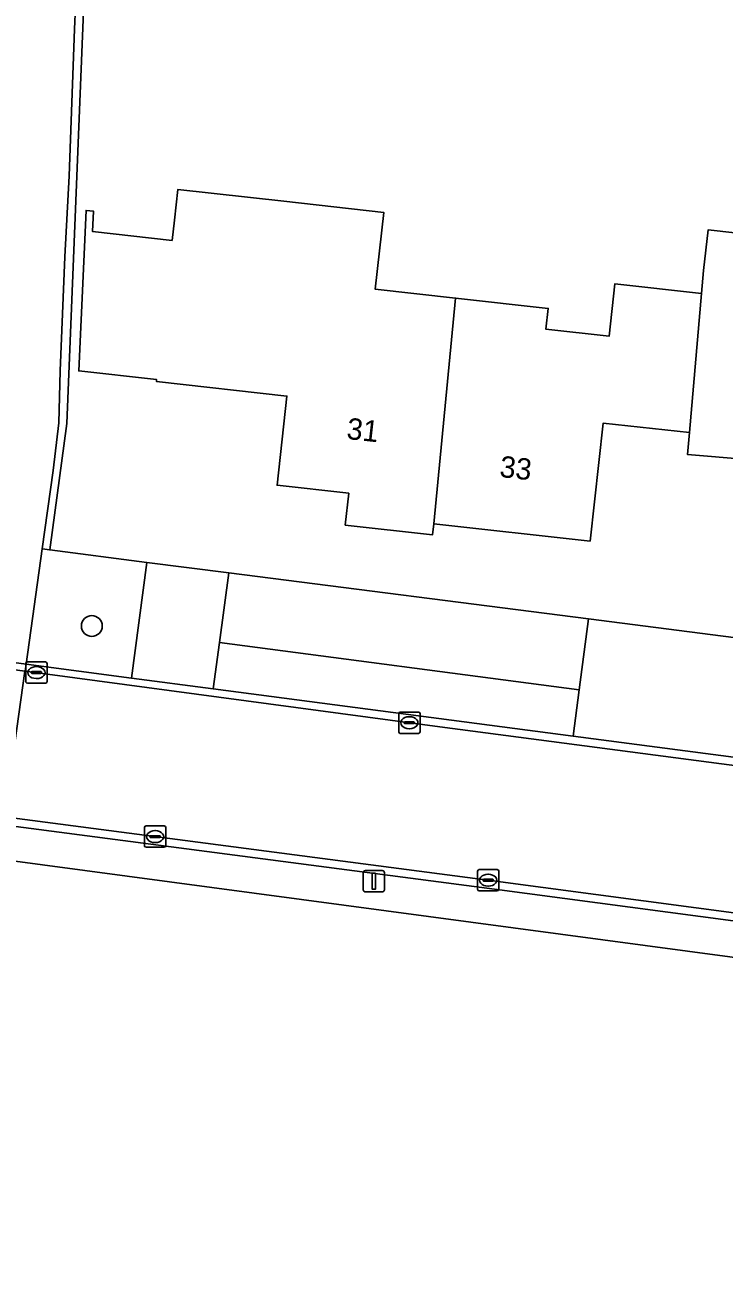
# Model space of a CAD drawing. Extents: x 162156 to 163172, y 378995 to 380779.
# Drawn here: x 162522.1 to 162554.9, y 380372 to 380430.3 of the extents above; entities that cross this region are included whole.
import ezdxf

# ---------------------------------------------------------------- set-up
doc = ezdxf.new("R2010")
doc.units = 0
for name, color, linetype in [('IMGEO_Berm_groen', 7, 'Continuous'), ('IMGEO_Boom', 7, 'Continuous'), ('IMGEO_Erf', 7, 'Continuous'), ('IMGEO_Grasland_overig', 7, 'Continuous'), ('IMGEO_Groenvoorziening', 7, 'Continuous'), ('IMGEO_Kolk', 7, 'Continuous'), ('IMGEO_Lichtmast', 7, 'Continuous'), ('IMGEO_Loofbos', 7, 'Continuous'), ('IMGEO_Pand', 7, 'Continuous'), ('IMGEO_Pand_nummerreeks', 7, 'Continuous'), ('IMGEO_Rijbaan_lokaal_gesloten', 7, 'Continuous'), ('IMGEO_Rijbaan_lokaal_open', 7, 'Continuous'), ('IMGEO_Voetpad_open', 7, 'Continuous')]:
    doc.layers.add(name, color=color, linetype=linetype)

msp = doc.modelspace()

# ---------------------------------------------------------------- linework, layer by layer
at = {"layer": 'IMGEO_Berm_groen'}
msp.add_lwpolyline([(162531.215, 380401.36), (162530.926, 380399.196), (162547.782, 380396.983), (162548.066, 380399.15)], close=True, dxfattribs=at)
at = {"layer": 'IMGEO_Boom'}
msp.add_circle((162525.24, 380402.141), 0.489, dxfattribs=at)
at = {"layer": 'IMGEO_Erf'}
for points in [[(162526.069, 380461.094), (162524.071, 380411.634), (162523.269, 380405.705), (162527.81, 380405.123), (162531.651, 380404.63), (162548.501, 380402.47), (162556.387, 380401.459)], [(162555.936, 380409.935), (162553.143, 380410.179), (162553.232, 380411.199), (162549.194, 380411.648), (162548.579, 380406.119), (162541.268, 380406.932), (162541.205, 380406.413), (162537.111, 380406.868), (162537.276, 380408.359), (162533.917, 380408.733), (162534.382, 380412.916), (162528.266, 380413.597), (162528.276, 380413.686), (162524.628, 380414.093), (162524.974, 380421.615), (162525.312, 380421.577), (162525.275, 380420.62), (162529.002, 380420.206), (162529.107, 380421.154), (162529.267, 380422.591), (162534.237, 380422.038), (162538.914, 380421.518), (162538.514, 380417.92), (162542.277, 380417.501), (162546.622, 380417.018), (162546.513, 380416.044), (162549.473, 380415.715), (162549.747, 380418.177), (162553.804, 380417.725), (162553.897, 380418.789), (162554.109, 380420.701), (162558.682, 380420.192)]]:
    msp.add_lwpolyline(points, dxfattribs=at)
at = {"layer": 'IMGEO_Grasland_overig'}
msp.add_lwpolyline([(162548.066, 380399.15), (162548.501, 380402.47), (162531.651, 380404.63), (162531.215, 380401.36)], close=True, dxfattribs=at)
at = {"layer": 'IMGEO_Groenvoorziening'}
msp.add_lwpolyline([(162527.098, 380399.699), (162527.81, 380405.123), (162523.269, 380405.705), (162522.92, 380405.75), (162522.161, 380400.351)], close=True, dxfattribs=at)
at = {"layer": 'IMGEO_Kolk'}
for p, q in [((162522.146, 380399.533), (162522.146, 380400.385)), ((162522.221, 380400.459), (162523.073, 380400.459)), ((162522.634, 380400.239), (162522.659, 380400.239)), ((162523.147, 380400.385), (162523.147, 380399.533)), ((162522.405, 380399.953), (162522.405, 380399.965)), ((162522.843, 380399.916), (162522.445, 380399.916)), ((162522.448, 380400.002), (162522.846, 380400.002)), ((162522.657, 380399.679), (162522.632, 380399.679)), ((162522.889, 380399.965), (162522.889, 380399.953)), ((162523.073, 380399.459), (162522.221, 380399.459)), ((162539.615, 380397.182), (162539.615, 380398.034)), ((162539.69, 380398.108), (162540.542, 380398.108)), ((162540.103, 380397.888), (162540.128, 380397.888)), ((162540.616, 380398.034), (162540.616, 380397.182)), ((162539.874, 380397.602), (162539.874, 380397.614)), ((162540.312, 380397.565), (162539.914, 380397.565)), ((162539.917, 380397.651), (162540.315, 380397.651)), ((162540.126, 380397.328), (162540.101, 380397.328)), ((162540.358, 380397.614), (162540.358, 380397.602)), ((162540.542, 380397.108), (162539.69, 380397.108)), ((162527.706, 380391.846), (162527.706, 380392.698)), ((162527.781, 380392.772), (162528.633, 380392.772)), ((162528.194, 380392.552), (162528.219, 380392.552)), ((162528.707, 380392.698), (162528.707, 380391.846)), ((162527.965, 380392.266), (162527.965, 380392.278)), ((162528.403, 380392.229), (162528.005, 380392.229)), ((162528.008, 380392.315), (162528.406, 380392.315)), ((162528.217, 380391.992), (162528.192, 380391.992)), ((162528.449, 380392.278), (162528.449, 380392.266)), ((162528.633, 380391.772), (162527.781, 380391.772)), ((162543.308, 380389.804), (162543.308, 380390.656)), ((162543.383, 380390.73), (162544.235, 380390.73)), ((162543.567, 380390.224), (162543.567, 380390.236)), ((162544.005, 380390.187), (162543.607, 380390.187)), ((162543.61, 380390.273), (162544.008, 380390.273)), ((162543.796, 380390.51), (162543.821, 380390.51)), ((162544.051, 380390.236), (162544.051, 380390.224)), ((162544.309, 380390.656), (162544.309, 380389.804)), ((162544.235, 380389.73), (162543.383, 380389.73)), ((162543.819, 380389.95), (162543.794, 380389.95))]:
    msp.add_line(p, q, dxfattribs=at)
for points in [[(162522.146, 380399.533), (162522.146, 380400.385)], [(162522.221, 380400.459), (162523.073, 380400.459)], [(162523.147, 380400.385), (162523.147, 380399.533)], [(162523.073, 380399.459), (162522.221, 380399.459)], [(162539.615, 380397.182), (162539.615, 380398.034)], [(162539.69, 380398.108), (162540.542, 380398.108)], [(162540.616, 380398.034), (162540.616, 380397.182)], [(162540.542, 380397.108), (162539.69, 380397.108)], [(162527.706, 380391.846), (162527.706, 380392.698)], [(162527.781, 380392.772), (162528.633, 380392.772)], [(162528.707, 380392.698), (162528.707, 380391.846)], [(162528.633, 380391.772), (162527.781, 380391.772)], [(162543.308, 380389.804), (162543.308, 380390.656)], [(162543.383, 380390.73), (162544.235, 380390.73)], [(162544.309, 380390.656), (162544.309, 380389.804)], [(162544.235, 380389.73), (162543.383, 380389.73)]]:
    msp.add_lwpolyline(points, dxfattribs=at)
for centre, radius, start, end in [((162522.223, 380400.383), 0.0765, 91.55205, 178.44795), ((162522.223, 380400.383), 0.0765, 91.55205, 178.44795), ((162523.071, 380400.383), 0.0765, 1.55205, 88.44795), ((162523.071, 380400.383), 0.0765, 1.55205, 88.44795), ((162522.223, 380399.535), 0.0765, 181.55205, 268.44795), ((162522.223, 380399.535), 0.0765, 181.55205, 268.44795), ((162522.445, 380399.962), 0.0403, 85.87752, 175.75265), ((162522.442, 380399.952), 0.0366, 178.93798, 274.71019), ((162522.846, 380399.959), 0.043, 264.86636, 352.45326), ((162522.85, 380399.964), 0.0386, 1.73085, 96.63898), ((162523.071, 380399.535), 0.0765, 271.55205, 358.44795), ((162523.071, 380399.535), 0.0765, 271.55205, 358.44795), ((162539.692, 380398.032), 0.0765, 91.55205, 178.44795), ((162539.692, 380398.032), 0.0765, 91.55205, 178.44795), ((162540.54, 380398.032), 0.0765, 1.55205, 88.44795), ((162540.54, 380398.032), 0.0765, 1.55205, 88.44795), ((162539.692, 380397.184), 0.0765, 181.55205, 268.44795), ((162539.692, 380397.184), 0.0765, 181.55205, 268.44795), ((162539.914, 380397.611), 0.0403, 85.87752, 175.75265), ((162539.911, 380397.601), 0.0366, 178.93798, 274.71019), ((162540.315, 380397.608), 0.043, 264.86636, 352.45326), ((162540.319, 380397.613), 0.0386, 1.73085, 96.63898), ((162540.54, 380397.184), 0.0765, 271.55205, 358.44795), ((162540.54, 380397.184), 0.0765, 271.55205, 358.44795), ((162527.783, 380392.696), 0.0765, 91.55205, 178.44795), ((162527.783, 380392.696), 0.0765, 91.55205, 178.44795), ((162528.631, 380392.696), 0.0765, 1.55205, 88.44795), ((162528.631, 380392.696), 0.0765, 1.55205, 88.44795), ((162528.005, 380392.275), 0.0403, 85.87752, 175.75265), ((162528.002, 380392.265), 0.0366, 178.93798, 274.71019), ((162528.406, 380392.272), 0.043, 264.86636, 352.45326), ((162528.41, 380392.277), 0.0386, 1.73085, 96.63898), ((162527.783, 380391.848), 0.0765, 181.55205, 268.44795), ((162527.783, 380391.848), 0.0765, 181.55205, 268.44795), ((162528.631, 380391.848), 0.0765, 271.55205, 358.44795), ((162528.631, 380391.848), 0.0765, 271.55205, 358.44795), ((162543.385, 380390.654), 0.0765, 91.55205, 178.44795), ((162543.385, 380390.654), 0.0765, 91.55205, 178.44795), ((162543.607, 380390.233), 0.0403, 85.87752, 175.75265), ((162543.604, 380390.223), 0.0366, 178.93798, 274.71019), ((162544.008, 380390.23), 0.043, 264.86636, 352.45326), ((162544.012, 380390.235), 0.0386, 1.73085, 96.63898), ((162544.233, 380390.654), 0.0765, 1.55205, 88.44795), ((162544.233, 380390.654), 0.0765, 1.55205, 88.44795), ((162543.385, 380389.806), 0.0765, 181.55205, 268.44795), ((162543.385, 380389.806), 0.0765, 181.55205, 268.44795), ((162544.233, 380389.806), 0.0765, 271.55205, 358.44795), ((162544.233, 380389.806), 0.0765, 271.55205, 358.44795)]:
    msp.add_arc(centre, radius, start, end, dxfattribs=at)
for centre, major_axis, ratio, start_param, end_param in [((162522.633, 380399.959), (-0.387, 0.002), 0.722429, 4.712389, 7.853982), ((162522.658, 380399.959), (-0.39, 0.002), 0.717154, 1.570796, 4.712389), ((162540.102, 380397.608), (-0.387, 0.002), 0.722429, 4.712389, 7.853982), ((162540.127, 380397.608), (-0.39, 0.002), 0.717154, 1.570796, 4.712389), ((162528.193, 380392.272), (-0.387, 0.002), 0.722429, 4.712389, 7.853982), ((162528.218, 380392.272), (-0.39, 0.002), 0.717154, 1.570796, 4.712389), ((162543.795, 380390.23), (-0.387, 0.002), 0.722429, 4.712389, 7.853982), ((162543.82, 380390.23), (-0.39, 0.002), 0.717154, 1.570796, 4.712389)]:
    msp.add_ellipse(centre, major_axis=major_axis, ratio=ratio, start_param=start_param, end_param=end_param, dxfattribs=at)
at = {"layer": 'IMGEO_Lichtmast'}
for p, q in [((162537.955, 380389.783), (162537.955, 380390.583)), ((162537.955, 380390.583), (162537.955, 380389.783)), ((162538.055, 380390.683), (162538.845, 380390.683)), ((162538.845, 380390.683), (162538.055, 380390.683)), ((162538.945, 380390.583), (162538.945, 380389.783)), ((162538.945, 380389.783), (162538.945, 380390.583)), ((162538.845, 380389.683), (162538.055, 380389.683)), ((162538.055, 380389.683), (162538.845, 380389.683))]:
    msp.add_line(p, q, dxfattribs=at)
msp.add_lwpolyline([(162538.375, 380390.558), (162538.525, 380390.558), (162538.525, 380389.808), (162538.375, 380389.808), (162538.375, 380390.558)], dxfattribs=at)
for centre, start, end in [((162538.055, 380390.583), 90, 180), ((162538.055, 380390.583), 90, 180), ((162538.845, 380390.583), 0, 90), ((162538.845, 380390.583), 360, 90), ((162538.055, 380389.783), 180, 270), ((162538.055, 380389.783), 180, 270), ((162538.845, 380389.783), 270, 0), ((162538.845, 380389.783), 270, 0)]:
    msp.add_arc(centre, 0.1, start, end, dxfattribs=at)
at = {"layer": 'IMGEO_Loofbos'}
msp.add_lwpolyline([(162500.64, 380393.934), (162508.876, 380361.55), (162514.474, 380338.224), (162516.797, 380339.803), (162548.918, 380361.419), (162579.241, 380382.243), (162579.396, 380383.398)], close=True, dxfattribs=at)
at = {"layer": 'IMGEO_Pand'}
for points in [[(162529.267, 380422.591), (162529.107, 380421.154), (162529.002, 380420.206), (162525.275, 380420.62), (162525.312, 380421.577), (162524.974, 380421.615), (162524.628, 380414.093), (162528.276, 380413.686), (162528.266, 380413.597), (162534.382, 380412.916), (162533.917, 380408.733), (162537.276, 380408.359), (162537.111, 380406.868), (162541.205, 380406.413), (162541.268, 380406.932), (162542.277, 380417.501), (162538.514, 380417.92), (162538.914, 380421.518), (162534.237, 380422.038)], [(162565.287, 380417.035), (162558.416, 380417.799), (162558.682, 380420.192), (162554.109, 380420.701), (162553.897, 380418.789), (162553.804, 380417.725), (162553.232, 380411.199), (162553.143, 380410.179), (162555.936, 380409.935), (162556.282, 380413.881), (162557.707, 380413.723), (162557.097, 380408.244), (162564.328, 380407.439)], [(162553.804, 380417.725), (162549.747, 380418.177), (162549.473, 380415.715), (162546.513, 380416.044), (162546.622, 380417.018), (162542.277, 380417.501), (162541.268, 380406.932), (162548.579, 380406.119), (162549.194, 380411.648), (162553.232, 380411.199)]]:
    msp.add_lwpolyline(points, close=True, dxfattribs=at)
at = {"layer": 'IMGEO_Rijbaan_lokaal_gesloten'}
msp.add_lwpolyline([(162516.205, 380401.155), (162514.74, 380401.351), (162500, 380403.326), (162456.74, 380409.122), (162450.786, 380409.707), (162450.751, 380409.341), (162457.772, 380408.665), (162458.711, 380408.563), (162500, 380403.006), (162522.1, 380400.031), (162522.113, 380400.03), (162522.161, 380400.351)], close=True, dxfattribs=at)
for points in [[(162603.133, 380386.785), (162600.149, 380388.214), (162597.075, 380389.437), (162593.564, 380390.548), (162589.003, 380391.571), (162578.389, 380392.965), (162570.507, 380393.999), (162555.664, 380395.948), (162547.782, 380396.983), (162530.926, 380399.196), (162527.098, 380399.699), (162522.161, 380400.351), (162522.113, 380400.03), (162541.537, 380397.415), (162588.854, 380391.194)], [(162588.854, 380391.194), (162541.537, 380397.415), (162522.113, 380400.03), (162522.1, 380400.031), (162521.145, 380393.198), (162544.152, 380390.187), (162588.674, 380384.26)], [(162588.674, 380384.26), (162544.152, 380390.187), (162521.145, 380393.198), (162521.087, 380392.822), (162544.102, 380389.81), (162579.648, 380385.1), (162581.598, 380384.842), (162582.796, 380384.684), (162588.216, 380383.966)]]:
    msp.add_lwpolyline(points, dxfattribs=at)
at = {"layer": 'IMGEO_Rijbaan_lokaal_open'}
for points in [[(162519.414, 380459.03), (162518.867, 380446.216), (162518.391, 380431.687), (162517.884, 380419.349), (162517.665, 380412.096), (162517.383, 380409.796), (162516.918, 380406.359), (162516.59, 380403.964), (162516.417, 380402.701), (162516.205, 380401.155), (162522.161, 380400.351), (162522.92, 380405.75), (162523.435, 380409.422), (162523.692, 380411.661), (162523.76, 380414.096), (162523.979, 380419.44), (162524.178, 380423.229), (162524.437, 380430.106), (162524.904, 380440.743), (162525.123, 380446.851), (162525.49, 380456.829), (162525.64, 380460.683), (162525.696, 380461.163)], [(162525.696, 380461.163), (162525.64, 380460.683), (162525.49, 380456.829), (162525.123, 380446.851), (162524.904, 380440.743), (162524.437, 380430.106), (162524.178, 380423.229), (162523.979, 380419.44), (162523.76, 380414.096), (162523.692, 380411.661), (162523.435, 380409.422), (162522.92, 380405.75), (162523.269, 380405.705), (162524.071, 380411.634), (162526.069, 380461.094)]]:
    msp.add_lwpolyline(points, dxfattribs=at)
at = {"layer": 'IMGEO_Voetpad_open'}
msp.add_lwpolyline([(162329.788, 380406.31), (162330.761, 380406.226), (162338.342, 380405.57), (162392.234, 380403.338), (162422.555, 380402.082), (162437.447, 380401.191), (162459.542, 380399.35), (162483.054, 380396.268), (162486.399, 380395.83), (162491.443, 380395.165), (162497.556, 380394.347), (162500, 380394.02), (162500.64, 380393.934), (162579.396, 380383.398), (162579.648, 380385.1), (162544.102, 380389.81), (162521.087, 380392.822), (162509.445, 380394.346), (162500, 380395.64), (162478.546, 380398.575), (162459.366, 380401.173)], dxfattribs=at)
for points in [[(162531.651, 380404.63), (162527.81, 380405.123), (162527.098, 380399.699), (162530.926, 380399.196), (162531.215, 380401.36)], [(162548.066, 380399.15), (162547.782, 380396.983), (162555.664, 380395.948), (162555.975, 380398.316), (162556.387, 380401.459), (162548.501, 380402.47)]]:
    msp.add_lwpolyline(points, close=True, dxfattribs=at)

# ---------------------------------------------------------------- texts
at = {"layer": 'IMGEO_Pand_nummerreeks'}
for s, rotation, p in [('31', 353.64863, (162537.143, 380410.91)), ('33', 353.65736, (162544.308, 380409.129))]:
    msp.add_text(s, height=1, rotation=rotation, dxfattribs=at).set_placement(p)

doc.saveas('drawing.dxf')
